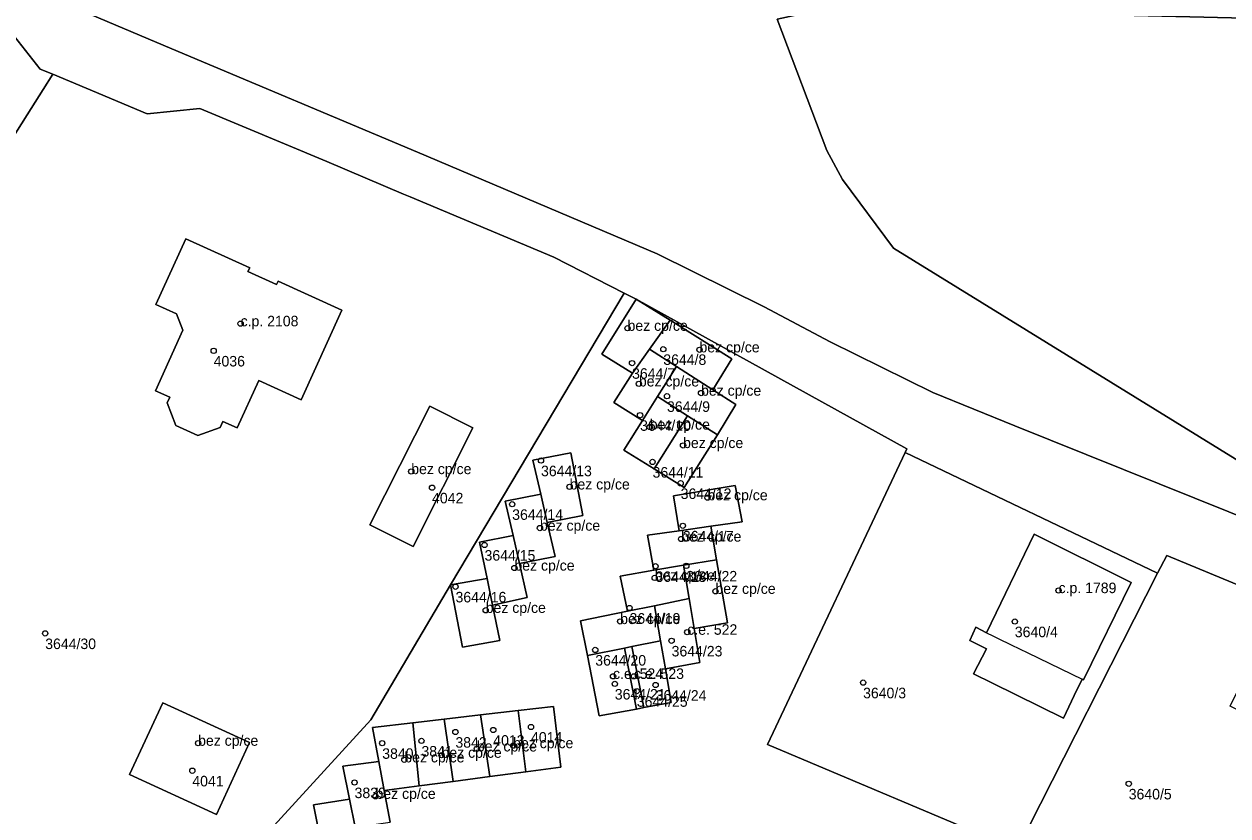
# Model space of a CAD drawing. Extents: x -878211 to -870363, y -1058464 to -1052522.
# Drawn here: x -874721.8 to -874607.3, y -1055212.3 to -1055137 of the extents above; entities that cross this region are included whole.
import ezdxf

# ---------------------------------------------------------------- set-up
doc = ezdxf.new("R2010")
doc.units = 0
for name, color, linetype in [('Vrstva 50', 7, 'Continuous'), ('Vrstva 51', 7, 'Continuous'), ('Vrstva 52', 7, 'Continuous')]:
    doc.layers.add(name, color=color, linetype=linetype)

msp = doc.modelspace()

# ---------------------------------------------------------------- linework, layer by layer
at = {"layer": 'Vrstva 50'}
for centre in [(-874701.18, -1055165.50994), (-874664.38, -1055165.93994), (-874703.74, -1055168.08994), (-874660.98, -1055167.93994), (-874657.54, -1055167.98994), (-874663.95, -1055169.25994), (-874663.3, -1055171.22994), (-874660.63, -1055172.40994), (-874657.39, -1055172.10994), (-874663.19, -1055174.20994), (-874662.27, -1055175.33994), (-874659.1, -1055177.08994), (-874672.61, -1055178.52994), (-874662, -1055178.65994), (-874684.95, -1055179.56994), (-874659.33, -1055180.68994), (-874682.97, -1055181.10994), (-874669.89, -1055181.02994), (-874656.78, -1055182.05994), (-874675.35, -1055182.67994), (-874672.71, -1055184.94994), (-874659.12, -1055184.72994), (-874677.98, -1055186.55994), (-874659.28, -1055185.98994), (-874675.14, -1055188.74994), (-874661.72, -1055188.57994), (-874658.79, -1055188.53994), (-874661.8, -1055189.68994), (-874680.74, -1055190.52994), (-874656.02, -1055190.95994), (-874623.39, -1055190.88994), (-874677.87, -1055192.76994), (-874664.19, -1055192.54994), (-874665.08, -1055193.82994), (-874627.55, -1055193.83994), (-874719.76, -1055194.96994), (-874660.19, -1055195.66994), (-874658.7, -1055194.84994), (-874667.45, -1055196.53994), (-874665.76, -1055199.04994), (-874663.77, -1055199.04994), (-874665.59, -1055199.76994), (-874663.5, -1055200.45994), (-874661.71, -1055199.87994), (-874641.98, -1055199.64994), (-874673.56, -1055203.86994), (-874680.75, -1055204.34994), (-874677.15, -1055204.15994), (-874705.22, -1055205.40994), (-874687.71, -1055205.40994), (-874683.98, -1055205.18994), (-874678.71, -1055205.94994), (-874675.26, -1055205.63994), (-874685.61, -1055206.98994), (-874682.07, -1055206.54994), (-874705.77, -1055208.02994), (-874690.34, -1055209.14994), (-874616.72, -1055209.26994), (-874688.35, -1055210.45994)]:
    msp.add_circle(centre, 0.25, dxfattribs=at)
at = {"layer": 'Vrstva 51'}
for points in [[(-874597.65, -1055187.25), (-874610.44, -1055182.09), (-874627.56, -1055175.24), (-874635.34, -1055172.07), (-874645.11, -1055167.22), (-874651.4, -1055163.9), (-874661.56, -1055158.85), (-874684.34, -1055149.21), (-874707.72, -1055139.38), (-874757.78, -1055118.2)], [(-874757.78, -1055118.2), (-874707.72, -1055139.38), (-874684.34, -1055149.21), (-874661.56, -1055158.85), (-874651.4, -1055163.9), (-874645.11, -1055167.22), (-874635.34, -1055172.07), (-874627.56, -1055175.24), (-874610.44, -1055182.09), (-874597.65, -1055187.25), (-874599.65, -1055182.65), (-874639.09, -1055158.34), (-874643.95, -1055151.79), (-874645.42, -1055149.03), (-874650.15, -1055136.53), (-874645.3, -1055135.5), (-874601.66, -1055136.53), (-874531.37, -1055140.98), (-874514.62, -1055141.04), (-874472.14, -1055142.8), (-874403.26, -1055149.29)], [(-874403.26, -1055149.29), (-874472.14, -1055142.8), (-874514.62, -1055141.04), (-874531.37, -1055140.98), (-874601.66, -1055136.53), (-874645.3, -1055135.5), (-874650.15, -1055136.53), (-874645.42, -1055149.03), (-874643.95, -1055151.79), (-874639.09, -1055158.34), (-874599.65, -1055182.65), (-874597.65, -1055187.25), (-874593.3, -1055189), (-874588.21, -1055190.97), (-874560.29, -1055202.24), (-874508.87, -1055213.02), (-874508.23, -1055210.7), (-874442.25, -1055224.71)], [(-874742.62, -1055179.09), (-874719.96, -1055143.23), (-874719.05, -1055141.79), (-874720.23, -1055141.3), (-874723.37, -1055137.3)], [(-874723.37, -1055137.3), (-874720.23, -1055141.3), (-874719.05, -1055141.79), (-874715.87, -1055143.12), (-874710.05, -1055145.55), (-874705.05, -1055145.03), (-874692.99, -1055150.07), (-874685.68, -1055153.18), (-874685.05, -1055153.43), (-874671.38, -1055159.19), (-874664.7, -1055162.6), (-874663.57, -1055163.19), (-874637.82, -1055177.42), (-874637.99, -1055177.77), (-874613.99, -1055189.24), (-874613.08, -1055187.57), (-874590.98, -1055196.73)], [(-874731.11, -1055246.96), (-874718.37, -1055244.53), (-874710.3, -1055226.69), (-874688.78, -1055203.18), (-874681.21, -1055190.34), (-874664.7, -1055162.6), (-874671.38, -1055159.19), (-874685.05, -1055153.43), (-874685.68, -1055153.18), (-874692.99, -1055150.07), (-874705.05, -1055145.03), (-874710.05, -1055145.55), (-874715.87, -1055143.12), (-874719.05, -1055141.79), (-874719.96, -1055143.23), (-874742.62, -1055179.09)], [(-874604.78, -1055224.46), (-874612.21, -1055221.54), (-874614.11, -1055220.78), (-874627.32, -1055215.57), (-874651.08, -1055205.53), (-874637.99, -1055177.77), (-874637.82, -1055177.42), (-874663.57, -1055163.19), (-874664.7, -1055162.6), (-874681.21, -1055190.34), (-874688.78, -1055203.18), (-874710.3, -1055226.69), (-874718.37, -1055244.53), (-874722.04, -1055254.94)], [(-874693.61, -1055214.46), (-874694.25, -1055211.27), (-874690.83, -1055210.75), (-874691.46, -1055207.61), (-874688.03, -1055207.15), (-874688.63, -1055203.92), (-874684.79, -1055203.47), (-874681.81, -1055203.13), (-874678.38, -1055202.73), (-874674.77, -1055202.31), (-874671.41, -1055201.92), (-874670.72, -1055207.7), (-874674.05, -1055208.14), (-874677.47, -1055208.59), (-874680.96, -1055209.05), (-874684.2, -1055209.48), (-874687.52, -1055209.92), (-874686.96, -1055212.93)]]:
    msp.add_lwpolyline(points, dxfattribs=at)
for points in [[(-874700.48, -1055160.56), (-874697.76, -1055161.79), (-874697.6, -1055161.45), (-874691.54, -1055164.21), (-874695.43, -1055172.75), (-874699.43, -1055170.92), (-874701.5, -1055175.43), (-874702.86, -1055174.81), (-874703.11, -1055175.38), (-874705.25, -1055176.15), (-874707.34, -1055175.19), (-874708.16, -1055173.03), (-874707.9, -1055172.5), (-874709.28, -1055171.89), (-874706.66, -1055166.13), (-874707.27, -1055164.58), (-874709.23, -1055163.68), (-874706.39, -1055157.45), (-874700.31, -1055160.19)], [(-874700.48, -1055160.56), (-874700.31, -1055160.19), (-874706.39, -1055157.45), (-874709.23, -1055163.68), (-874707.27, -1055164.58), (-874706.66, -1055166.13), (-874709.28, -1055171.89), (-874707.9, -1055172.5), (-874708.16, -1055173.03), (-874707.34, -1055175.19), (-874705.25, -1055176.15), (-874703.11, -1055175.38), (-874702.86, -1055174.81), (-874701.5, -1055175.43), (-874699.43, -1055170.92), (-874695.43, -1055172.75), (-874691.54, -1055164.21), (-874697.6, -1055161.45), (-874697.76, -1055161.79)], [(-874660.34, -1055165.16), (-874663.57, -1055163.19), (-874666.82, -1055168.41), (-874663.92, -1055170.23), (-874662.29, -1055167.93)], [(-874660.34, -1055165.16), (-874654.46, -1055168.86), (-874656.27, -1055171.79), (-874654.07, -1055173.2), (-874655.84, -1055176.08), (-874658.99, -1055181.1), (-874661.86, -1055179.32), (-874664.72, -1055177.55), (-874662.95, -1055174.73), (-874665.67, -1055173.02), (-874663.92, -1055170.23), (-874666.82, -1055168.41), (-874663.57, -1055163.19)], [(-874662.29, -1055167.93), (-874659.72, -1055169.58), (-874656.27, -1055171.79), (-874654.46, -1055168.86), (-874660.34, -1055165.16)], [(-874661.52, -1055172.44), (-874659.72, -1055169.58), (-874662.29, -1055167.93), (-874663.92, -1055170.23), (-874665.67, -1055173.02), (-874662.95, -1055174.73)], [(-874659.72, -1055169.58), (-874661.52, -1055172.44), (-874658.69, -1055174.26), (-874655.84, -1055176.08), (-874654.07, -1055173.2), (-874656.27, -1055171.79)], [(-874661.86, -1055179.32), (-874658.69, -1055174.26), (-874661.52, -1055172.44), (-874662.95, -1055174.73), (-874664.72, -1055177.55)], [(-874683.18, -1055173.36), (-874679.09, -1055175.43), (-874684.76, -1055186.7), (-874688.89, -1055184.63)], [(-874683.18, -1055173.36), (-874688.89, -1055184.63), (-874684.76, -1055186.7), (-874679.09, -1055175.43)], [(-874661.86, -1055179.32), (-874658.99, -1055181.1), (-874655.84, -1055176.08), (-874658.69, -1055174.26)], [(-874672.01, -1055184.43), (-874671.26, -1055187.66), (-874674.67, -1055188.31), (-874673.94, -1055191.55), (-874677.22, -1055192.29), (-874676.52, -1055195.65), (-874680.07, -1055196.28), (-874681.21, -1055190.34), (-874677.74, -1055189.75), (-874678.46, -1055186.28), (-874675.27, -1055185.67), (-874676.01, -1055182.39), (-874672.64, -1055181.74), (-874673.4, -1055178.5), (-874669.78, -1055177.8), (-874668.62, -1055183.77)], [(-874672.01, -1055184.43), (-874668.62, -1055183.77), (-874669.78, -1055177.8), (-874673.4, -1055178.5), (-874672.64, -1055181.74)], [(-874637.99, -1055177.77), (-874651.08, -1055205.53), (-874627.32, -1055215.57), (-874613.99, -1055189.24)], [(-874674.67, -1055188.31), (-874671.26, -1055187.66), (-874672.01, -1055184.43), (-874672.64, -1055181.74), (-874676.01, -1055182.39), (-874675.27, -1055185.67)], [(-874668.19, -1055197.08), (-874668.84, -1055193.77), (-874664.39, -1055192.86), (-874665.07, -1055189.51), (-874661.89, -1055188.94), (-874662.49, -1055185.62), (-874659.48, -1055185.2), (-874660.02, -1055181.89), (-874654.13, -1055180.9), (-874653.49, -1055184.36), (-874656.47, -1055184.78), (-874655.91, -1055187.97), (-874654.86, -1055193.97), (-874658.05, -1055194.5), (-874657.5, -1055197.75), (-874660.78, -1055198.35), (-874660.22, -1055201.55), (-874662.84, -1055202.03), (-874663.54, -1055202.16), (-874667.07, -1055202.81)], [(-874659.48, -1055185.2), (-874656.47, -1055184.78), (-874653.49, -1055184.36), (-874654.13, -1055180.9), (-874660.02, -1055181.89)], [(-874659.07, -1055188.48), (-874655.91, -1055187.97), (-874656.47, -1055184.78), (-874659.48, -1055185.2), (-874662.49, -1055185.62), (-874661.89, -1055188.94)], [(-874677.22, -1055192.29), (-874673.94, -1055191.55), (-874674.67, -1055188.31), (-874675.27, -1055185.67), (-874678.46, -1055186.28), (-874677.74, -1055189.75)], [(-874630.24, -1055194.91), (-874625.72, -1055185.54), (-874616.5, -1055190.13), (-874621.01, -1055199.38), (-874621.15, -1055199.31), (-874621.92, -1055200.88), (-874622.92, -1055203.02), (-874629.68, -1055199.71), (-874631.47, -1055198.82), (-874630.24, -1055196.43), (-874631.83, -1055195.63), (-874631.25, -1055194.39)], [(-874622.92, -1055203.02), (-874621.92, -1055200.88), (-874621.15, -1055199.31), (-874621.01, -1055199.38), (-874616.5, -1055190.13), (-874625.72, -1055185.54), (-874630.24, -1055194.91), (-874631.25, -1055194.39), (-874631.83, -1055195.63), (-874630.24, -1055196.43), (-874631.47, -1055198.82), (-874629.68, -1055199.71)], [(-874603, -1055198.9), (-874602.25, -1055197.32), (-874593.63, -1055201.56), (-874590.98, -1055196.73), (-874613.08, -1055187.57), (-874613.99, -1055189.24), (-874627.32, -1055215.57), (-874614.11, -1055220.78), (-874612.21, -1055221.54), (-874604.78, -1055224.46), (-874597.46, -1055209.99), (-874606.34, -1055205.64), (-874604.98, -1055202.93), (-874607.07, -1055201.88), (-874605.12, -1055197.89)], [(-874658.53, -1055191.66), (-874659.07, -1055188.48), (-874661.89, -1055188.94), (-874665.07, -1055189.51), (-874664.39, -1055192.86), (-874661.83, -1055192.34)], [(-874658.05, -1055194.5), (-874654.86, -1055193.97), (-874655.91, -1055187.97), (-874659.07, -1055188.48), (-874658.53, -1055191.66)], [(-874677.74, -1055189.75), (-874681.21, -1055190.34), (-874680.07, -1055196.28), (-874676.52, -1055195.65), (-874677.22, -1055192.29)], [(-874660.78, -1055198.35), (-874657.5, -1055197.75), (-874658.05, -1055194.5), (-874658.53, -1055191.66), (-874661.83, -1055192.34), (-874661.25, -1055195.67)], [(-874664.67, -1055196.37), (-874663.96, -1055196.22), (-874661.25, -1055195.67), (-874661.83, -1055192.34), (-874664.39, -1055192.86), (-874668.84, -1055193.77), (-874668.19, -1055197.08)], [(-874664.67, -1055196.37), (-874668.19, -1055197.08), (-874667.07, -1055202.81), (-874663.54, -1055202.16)], [(-874664.67, -1055196.37), (-874663.54, -1055202.16), (-874662.84, -1055202.03), (-874663.96, -1055196.22)], [(-874662.84, -1055202.03), (-874660.22, -1055201.55), (-874660.78, -1055198.35), (-874661.25, -1055195.67), (-874663.96, -1055196.22)], [(-874711.74, -1055208.38), (-874703.47, -1055212.19), (-874700.34, -1055205.36), (-874708.56, -1055201.56)], [(-874711.74, -1055208.38), (-874708.56, -1055201.56), (-874700.34, -1055205.36), (-874703.47, -1055212.19)], [(-874674.77, -1055202.31), (-874678.38, -1055202.73), (-874677.47, -1055208.59), (-874674.05, -1055208.14)], [(-874674.05, -1055208.14), (-874670.72, -1055207.7), (-874671.41, -1055201.92), (-874674.77, -1055202.31)], [(-874688.03, -1055207.15), (-874687.52, -1055209.92), (-874684.2, -1055209.48), (-874684.79, -1055203.47), (-874688.63, -1055203.92)], [(-874681.81, -1055203.13), (-874684.79, -1055203.47), (-874684.2, -1055209.48), (-874680.96, -1055209.05)], [(-874681.81, -1055203.13), (-874680.96, -1055209.05), (-874677.47, -1055208.59), (-874678.38, -1055202.73)], [(-874687.52, -1055209.92), (-874688.03, -1055207.15), (-874691.46, -1055207.61), (-874690.83, -1055210.75), (-874690.29, -1055213.41), (-874686.96, -1055212.93)], [(-874690.29, -1055213.41), (-874690.83, -1055210.75), (-874694.25, -1055211.27), (-874693.61, -1055214.46), (-874693.05, -1055217.23), (-874689.63, -1055216.7)]]:
    msp.add_lwpolyline(points, close=True, dxfattribs=at)
at = {"layer": 'Vrstva 52'}
for points in [[(-874709.28, -1055171.89), (-874707.9, -1055172.5), (-874708.16, -1055173.03), (-874707.34, -1055175.19), (-874705.25, -1055176.15), (-874703.11, -1055175.38), (-874702.86, -1055174.81), (-874701.5, -1055175.43), (-874699.43, -1055170.92), (-874695.43, -1055172.75), (-874691.54, -1055164.21), (-874697.6, -1055161.45), (-874697.76, -1055161.79), (-874700.48, -1055160.56), (-874700.31, -1055160.19), (-874706.39, -1055157.45), (-874709.23, -1055163.68), (-874707.27, -1055164.58), (-874706.66, -1055166.13)], [(-874662.29, -1055167.93), (-874660.34, -1055165.16), (-874663.57, -1055163.19), (-874666.82, -1055168.41), (-874663.92, -1055170.23)], [(-874662.29, -1055167.93), (-874659.72, -1055169.58), (-874656.27, -1055171.79), (-874654.46, -1055168.86), (-874660.34, -1055165.16)], [(-874663.92, -1055170.23), (-874665.67, -1055173.02), (-874662.95, -1055174.73), (-874661.52, -1055172.44), (-874659.72, -1055169.58), (-874662.29, -1055167.93)], [(-874661.52, -1055172.44), (-874658.69, -1055174.26), (-874655.84, -1055176.08), (-874654.07, -1055173.2), (-874656.27, -1055171.79), (-874659.72, -1055169.58)], [(-874664.72, -1055177.55), (-874661.86, -1055179.32), (-874658.69, -1055174.26), (-874661.52, -1055172.44), (-874662.95, -1055174.73)], [(-874688.89, -1055184.63), (-874684.76, -1055186.7), (-874679.09, -1055175.43), (-874683.18, -1055173.36)], [(-874658.69, -1055174.26), (-874661.86, -1055179.32), (-874658.99, -1055181.1), (-874655.84, -1055176.08)], [(-874673.4, -1055178.5), (-874672.64, -1055181.74), (-874672.01, -1055184.43), (-874668.62, -1055183.77), (-874669.78, -1055177.8)], [(-874676.01, -1055182.39), (-874675.27, -1055185.67), (-874674.67, -1055188.31), (-874671.26, -1055187.66), (-874672.01, -1055184.43), (-874672.64, -1055181.74)], [(-874660.02, -1055181.89), (-874659.48, -1055185.2), (-874656.47, -1055184.78), (-874653.49, -1055184.36), (-874654.13, -1055180.9)], [(-874659.48, -1055185.2), (-874662.49, -1055185.62), (-874661.89, -1055188.94), (-874659.07, -1055188.48), (-874655.91, -1055187.97), (-874656.47, -1055184.78)], [(-874677.74, -1055189.75), (-874677.22, -1055192.29), (-874673.94, -1055191.55), (-874674.67, -1055188.31), (-874675.27, -1055185.67), (-874678.46, -1055186.28)], [(-874621.01, -1055199.38), (-874616.5, -1055190.13), (-874625.72, -1055185.54), (-874630.24, -1055194.91), (-874629.63, -1055195.21), (-874629.15, -1055195.44), (-874627.9, -1055196.07), (-874626.32, -1055196.81), (-874621.15, -1055199.31)], [(-874664.39, -1055192.86), (-874661.83, -1055192.34), (-874658.53, -1055191.66), (-874659.07, -1055188.48), (-874661.89, -1055188.94), (-874665.07, -1055189.51)], [(-874658.53, -1055191.66), (-874658.05, -1055194.5), (-874654.86, -1055193.97), (-874655.91, -1055187.97), (-874659.07, -1055188.48)], [(-874681.21, -1055190.34), (-874680.07, -1055196.28), (-874676.52, -1055195.65), (-874677.22, -1055192.29), (-874677.74, -1055189.75)], [(-874661.83, -1055192.34), (-874661.25, -1055195.67), (-874660.78, -1055198.35), (-874657.5, -1055197.75), (-874658.05, -1055194.5), (-874658.53, -1055191.66)], [(-874663.96, -1055196.22), (-874661.25, -1055195.67), (-874661.83, -1055192.34), (-874664.39, -1055192.86), (-874668.84, -1055193.77), (-874668.19, -1055197.08), (-874664.67, -1055196.37)], [(-874667.07, -1055202.81), (-874663.54, -1055202.16), (-874664.67, -1055196.37), (-874668.19, -1055197.08)], [(-874663.96, -1055196.22), (-874664.67, -1055196.37), (-874663.54, -1055202.16), (-874662.84, -1055202.03), (-874660.22, -1055201.55), (-874660.78, -1055198.35), (-874661.25, -1055195.67)], [(-874708.56, -1055201.56), (-874711.74, -1055208.38), (-874703.47, -1055212.19), (-874700.34, -1055205.36)], [(-874678.38, -1055202.73), (-874677.47, -1055208.59), (-874674.05, -1055208.14), (-874674.77, -1055202.31)], [(-874684.79, -1055203.47), (-874688.63, -1055203.92), (-874688.03, -1055207.15), (-874687.52, -1055209.92), (-874684.2, -1055209.48)], [(-874680.96, -1055209.05), (-874681.81, -1055203.13), (-874684.79, -1055203.47), (-874684.2, -1055209.48)], [(-874678.38, -1055202.73), (-874681.81, -1055203.13), (-874680.96, -1055209.05), (-874677.47, -1055208.59)], [(-874691.46, -1055207.61), (-874690.83, -1055210.75), (-874690.29, -1055213.41), (-874686.96, -1055212.93), (-874687.52, -1055209.92), (-874688.03, -1055207.15)], [(-874693.61, -1055214.46), (-874693.05, -1055217.23), (-874689.63, -1055216.7), (-874690.29, -1055213.41), (-874690.83, -1055210.75), (-874694.25, -1055211.27)]]:
    msp.add_lwpolyline(points, close=True, dxfattribs=at)

# ---------------------------------------------------------------- texts
at = {"layer": 'Vrstva 50'}
for s, p in [('c.p. 2108', (-874701.18, -1055165.76)), ('bez cp/ce', (-874664.38, -1055166.19)), ('bez cp/ce', (-874657.54, -1055168.24)), ('4036', (-874703.74, -1055169.579)), ('3644/8', (-874660.98, -1055169.429)), ('3644/7', (-874663.95, -1055170.749)), ('bez cp/ce', (-874663.3, -1055171.48)), ('bez cp/ce', (-874657.39, -1055172.36)), ('3644/9', (-874660.63, -1055173.899)), ('3644/10', (-874663.19, -1055175.699)), ('bez cp/ce', (-874662.27, -1055175.59)), ('bez cp/ce', (-874659.1, -1055177.34)), ('bez cp/ce', (-874684.95, -1055179.82)), ('3644/13', (-874672.61, -1055180.019)), ('3644/11', (-874662, -1055180.149)), ('bez cp/ce', (-874669.89, -1055181.28)), ('4042', (-874682.97, -1055182.599)), ('3644/12', (-874659.33, -1055182.179)), ('bez cp/ce', (-874656.78, -1055182.31)), ('3644/14', (-874675.35, -1055184.169)), ('bez cp/ce', (-874672.71, -1055185.2)), ('bez cp/ce', (-874659.28, -1055186.24)), ('3644/17', (-874659.12, -1055186.219)), ('3644/15', (-874677.98, -1055188.049)), ('bez cp/ce', (-874675.14, -1055189)), ('bez cp/ce', (-874661.8, -1055189.94)), ('3644/18', (-874661.72, -1055190.069)), ('3644/22', (-874658.79, -1055190.029)), ('3644/16', (-874680.74, -1055192.019)), ('bez cp/ce', (-874656.02, -1055191.21)), ('c.p. 1789', (-874623.39, -1055191.139)), ('bez cp/ce', (-874677.87, -1055193.02)), ('bez cp/ce', (-874665.08, -1055194.08)), ('3644/19', (-874664.19, -1055194.039)), ('c.e. 522', (-874658.7, -1055195.1)), ('3640/4', (-874627.55, -1055195.329)), ('3644/30', (-874719.76, -1055196.459)), ('3644/23', (-874660.19, -1055197.159)), ('3644/20', (-874667.45, -1055198.029)), ('c.e. 524', (-874665.76, -1055199.3)), ('c.e. 523', (-874663.77, -1055199.3)), ('3644/21', (-874665.59, -1055201.259)), ('3640/3', (-874641.98, -1055201.139)), ('3644/25', (-874663.5, -1055201.949)), ('3644/24', (-874661.71, -1055201.369)), ('bez cp/ce', (-874705.22, -1055205.659)), ('4013', (-874677.15, -1055205.649)), ('4014', (-874673.56, -1055205.359)), ('3840', (-874687.71, -1055206.899)), ('3841', (-874683.98, -1055206.679)), ('bez cp/ce', (-874682.07, -1055206.8)), ('3842', (-874680.75, -1055205.839)), ('bez cp/ce', (-874678.71, -1055206.2)), ('bez cp/ce', (-874675.26, -1055205.889)), ('bez cp/ce', (-874685.61, -1055207.24)), ('4041', (-874705.77, -1055209.519)), ('3839', (-874690.34, -1055210.639)), ('bez cp/ce', (-874688.35, -1055210.71)), ('3640/5', (-874616.72, -1055210.759))]:
    msp.add_text(s, height=0.999996, dxfattribs=at).set_placement(p)

doc.saveas('drawing.dxf')
